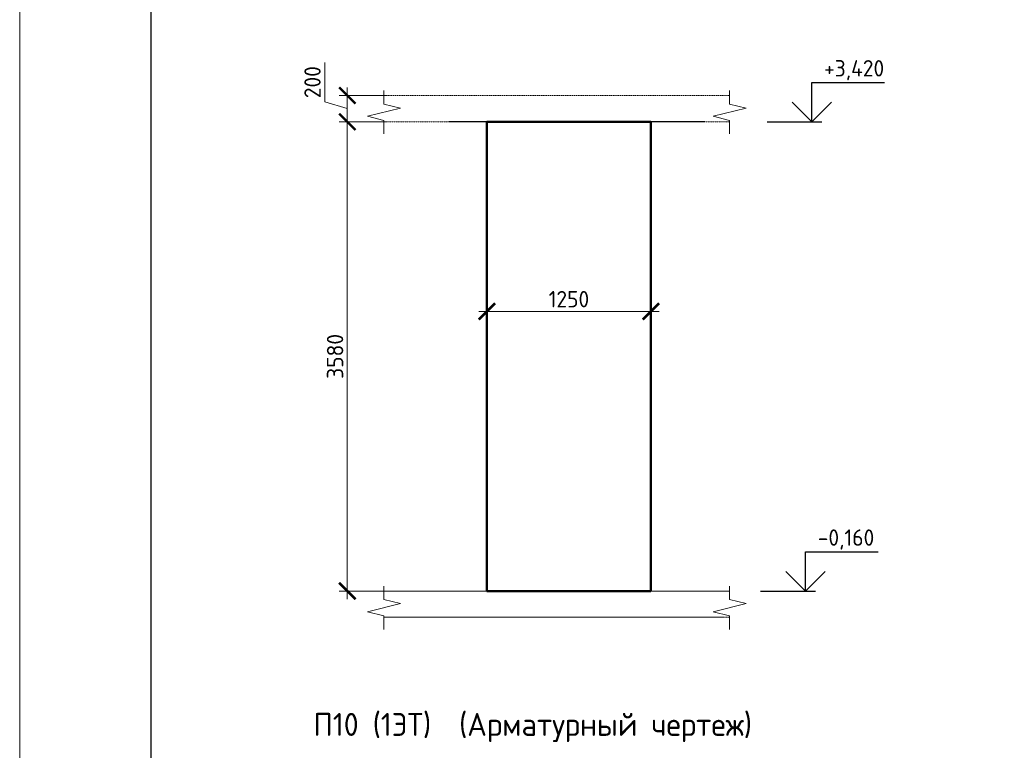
# Model space of a CAD drawing. Header units: millimetres. Extents: x 263826 to 1718326, y -423071 to 70137.
# Tile 424 of 486: x 904252 to 919269, y -125116 to -113969. Entities that reach past the tile are written whole.
import ezdxf

# ---------------------------------------------------------------- set-up
doc = ezdxf.new("R2010")
doc.units = ezdxf.units.MM
doc.linetypes.add('01 Штриховая _4 мм_', pattern=[6, 3.5, -2.5])
for name, color, linetype, lineweight in [('AF_Perekritie', 90, 'Continuous', 18), ('AF_Stena', 90, 'Continuous', 18), ('KR_Fundament', 253, 'Continuous', 18), ('РАЗМЕРЫ', 1, 'Continuous', 9), ('ТОНКИЕ', 7, 'Continuous', 9)]:
    doc.layers.add(name, color=color, linetype=linetype, lineweight=lineweight)
doc.layers.add('ТОЛСТЫЕ_ОСНОВНЫЕ', color=6, linetype='Continuous')
doc.styles.add('GOST-2.304_Type-B', font='GOST_Common.ttf')
doc.dimstyles.new('мой 25', dxfattribs={"dimscale": 100, "dimtxt": 2.5, "dimasz": 2.5, "dimexe": 1.25, "dimexo": 0.625, "dimtad": 1, "dimdec": 0, "dimlfac": 0.5, "dimtxsty": 'GOST-2.304_Type-B', "dimblk": 'ARCHTICK', "dimcen": 2.5, "dimdle": 1.25, "dimaunit": 1, "dimadec": 1, "dimazin": 2, "dimtfac": 1, "dimtdec": 0, "dimtmove": 1, "dimatfit": 3, "dimfxl": 6, "dimfxlon": 1, "dimtfill": 1, "dimlwd": -1, "dimlwe": -1, "dimarcsym": 0})

# ---------------------------------------------------------------- blocks, each defined once
blk = doc.blocks.new('_ArchTick')
at = {"color": 0, "linetype": 'ByBlock', "const_width": 0.15}
blk.add_lwpolyline([(-0.5, -0.5), (0.5, 0.5)], dxfattribs=at)
blk = doc.blocks.new('*D2483')
at = {"layer": 'DEFPOINTS', "color": 0, "transparency": 16777216}
for p in [(911378, -116622), (913878, -116622), (913878, -118420)]:
    blk.add_point(p, dxfattribs=at)
at = {"layer": 'РАЗМЕРЫ', "color": 0, "linetype": 'Continuous', "transparency": 16777216}
for p, q in [((911378, -117820), (911378, -118545)), ((913878, -117820), (913878, -118545)), ((911253, -118420), (914003, -118420))]:
    blk.add_line(p, q, dxfattribs=at)
at = {"layer": 'РАЗМЕРЫ', "color": 0, "transparency": 16777216, "xscale": 250, "yscale": 250, "zscale": 250, "rotation": 180}
blk.add_blockref('_ArchTick', (911378, -118420), dxfattribs=at)
at = {"layer": 'РАЗМЕРЫ', "color": 0, "transparency": 16777216, "xscale": 250, "yscale": 250, "zscale": 250}
blk.add_blockref('_ArchTick', (913878, -118420), dxfattribs=at)
at = {"layer": 'РАЗМЕРЫ', "color": 0, "lineweight": 0, "transparency": 16777216, "insert": (912628, -118233), "char_height": 250, "attachment_point": 5, "style": 'GOST-2.304_Type-B', "bg_fill": 3, "box_fill_scale": 1.1, "bg_fill_color": 256, "bg_fill_true_color": 13158600, "bg_fill_transparency": 0}
blk.add_mtext('1250', dxfattribs=at)
blk = doc.blocks.new('*D2495')
at = {"layer": 'DEFPOINTS', "color": 0, "transparency": 16777216}
for p in [(910168, -115126), (909249, -115526), (910168, -115526)]:
    blk.add_point(p, dxfattribs=at)
at = {"layer": 'РАЗМЕРЫ', "color": 0, "linetype": 'Continuous', "transparency": 16777216}
for p, q in [((908905, -115222), (908905, -114622)), ((909249, -115001), (909249, -115651)), ((909849, -115126), (909124, -115126)), ((909249, -115326), (908905, -115222)), ((909849, -115526), (909124, -115526))]:
    blk.add_line(p, q, dxfattribs=at)
at = {"layer": 'РАЗМЕРЫ', "color": 0, "transparency": 16777216, "xscale": 250, "yscale": 250, "zscale": 250}
for p, rotation in [((909249, -115126), 90), ((909249, -115526), 270)]:
    blk.add_blockref('_ArchTick', p, dxfattribs=dict(at, rotation=rotation))
at = {"layer": 'РАЗМЕРЫ', "color": 0, "lineweight": 0, "transparency": 16777216, "insert": (908718, -114922), "char_height": 250, "attachment_point": 5, "rotation": 90, "style": 'GOST-2.304_Type-B', "bg_fill": 3, "box_fill_scale": 1.1, "bg_fill_color": 256, "bg_fill_true_color": 13158600, "bg_fill_transparency": 0}
blk.add_mtext('200', dxfattribs=at)
blk = doc.blocks.new('*D2496')
at = {"layer": 'DEFPOINTS', "color": 0, "transparency": 16777216}
for p in [(910795, -115526), (909249, -122686), (910727, -122686)]:
    blk.add_point(p, dxfattribs=at)
at = {"layer": 'РАЗМЕРЫ', "color": 0, "linetype": 'Continuous', "transparency": 16777216}
for p, q in [((909249, -115401), (909249, -122811)), ((909849, -115526), (909124, -115526)), ((909849, -122686), (909124, -122686))]:
    blk.add_line(p, q, dxfattribs=at)
at = {"layer": 'РАЗМЕРЫ', "color": 0, "transparency": 16777216, "xscale": 250, "yscale": 250, "zscale": 250}
for p, rotation in [((909249, -115526), 90), ((909249, -122686), 270)]:
    blk.add_blockref('_ArchTick', p, dxfattribs=dict(at, rotation=rotation))
at = {"layer": 'РАЗМЕРЫ', "color": 0, "lineweight": 0, "transparency": 16777216, "insert": (909062, -119106), "char_height": 250, "attachment_point": 5, "rotation": 90, "style": 'GOST-2.304_Type-B', "bg_fill": 3, "box_fill_scale": 1.1, "bg_fill_color": 256, "bg_fill_true_color": 13158600, "bg_fill_transparency": 0}
blk.add_mtext('3580', dxfattribs=at)
blk = doc.blocks.new('*U46')
at = {"layer": 'ТОЛСТЫЕ_ОСНОВНЫЕ', "color": 6}
blk.add_lwpolyline([(20, 5), (415, 5), (415, 292), (20, 292)], close=True, dxfattribs=at)
at = {"layer": 'ТОНКИЕ'}
blk.add_lwpolyline([(0, 0), (420, 0), (420, 297), (0, 297)], close=True, dxfattribs=at)

msp = doc.modelspace()

# ---------------------------------------------------------------- linework, layer by layer
for points in [[(916334.15682, -114925.56604), (917439.43157, -114925.56604)], [(916334.15682, -115525.56604), (916334.15682, -114925.56604)], [(916634.15682, -115225.56604), (916334.15682, -115525.56604), (916034.15682, -115225.56604)], [(915649.59007, -115525.56604), (916484.15682, -115525.56604)], [(916237.40757, -122085.56604), (917342.68231, -122085.56604)], [(916237.40757, -122685.56604), (916237.40757, -122085.56604)], [(916537.40757, -122385.56604), (916237.40757, -122685.56604), (915937.40757, -122385.56604)], [(915552.84081, -122685.56604), (916387.40757, -122685.56604)]]:
    msp.add_lwpolyline(points)
at = {"layer": 'AF_Perekritie', "linetype": '01 Штриховая _4 мм_', "lineweight": 9}
for p, q in [((914998.38936, -115125.56604), (909807.56039, -115125.56604)), ((914998.48857, -115125.56604), (915079.84494, -115125.56604)), ((909807.56039, -115525.56604), (914998.38936, -115525.56604)), ((915079.84494, -115525.56604), (914998.48857, -115525.56604)), ((914998.48857, -122685.56604), (915079.84494, -122685.56604)), ((915079.84494, -123085.56604), (914998.48857, -123085.56604))]:
    msp.add_line(p, q, dxfattribs=at)
at = {"layer": 'AF_Stena', "lineweight": 50}
for p, q in [((913878.33947, -115525.56604), (911378.33947, -115525.56604)), ((911378.33947, -115525.56604), (911378.33947, -122685.56604)), ((913878.33947, -122685.56604), (913878.33947, -115525.56604)), ((911378.33947, -122685.56604), (913878.33947, -122685.56604))]:
    msp.add_line(p, q, dxfattribs=at)
at = {"layer": 'AF_Stena', "lineweight": 20}
for points in [[(909807.56039, -115200.56604), (909807.56039, -115050.56604)], [(915079.84494, -115200.56604), (915079.84494, -115050.56604)], [(910057.56039, -115318.06624), (909557.56039, -115443.06624)], [(909807.56039, -115200.56604), (909807.56039, -115255.56624)], [(909807.56039, -115255.56624), (910057.56039, -115318.06624)], [(915329.84494, -115318.06624), (914829.84494, -115443.06624)], [(915079.84494, -115200.56604), (915079.84494, -115255.56624)], [(915079.84494, -115255.56624), (915329.84494, -115318.06624)], [(909557.56039, -115443.06624), (909807.56039, -115505.56624)], [(914829.84494, -115443.06624), (915079.84494, -115505.56624)], [(909807.56039, -115505.56624), (909807.56039, -115560.56644)], [(909807.56039, -115560.56644), (909807.56039, -115710.56644)], [(915079.84494, -115505.56624), (915079.84494, -115560.56644)], [(915079.84494, -115560.56644), (915079.84494, -115710.56644)], [(915079.84494, -122760.56604), (915079.84494, -122610.56604)], [(915079.84494, -122760.56604), (915079.84494, -122815.56624)], [(915079.84494, -122815.56624), (915329.84494, -122878.06624)], [(915329.84494, -122878.06624), (914829.84494, -123003.06624)], [(909557.56039, -123003.06624), (909807.56039, -123065.56624)], [(909807.56039, -123065.56624), (909807.56039, -123120.56644)], [(909807.56039, -123120.56644), (909807.56039, -123270.56644)], [(914829.84494, -123003.06624), (915079.84494, -123065.56624)], [(915079.84494, -123065.56624), (915079.84494, -123120.56644)], [(915079.84494, -123120.56644), (915079.84494, -123270.56644)]]:
    msp.add_lwpolyline(points, dxfattribs=at)
at = {"layer": 'KR_Fundament', "lineweight": 9}
for p, q in [((915079.84494, -122685.56604), (909807.56039, -122685.56604)), ((909807.56039, -123085.56604), (914998.38936, -123085.56604))]:
    msp.add_line(p, q, dxfattribs=at)

# ---------------------------------------------------------------- texts
at = {"style": 'GOST-2.304_Type-B'}
for s, p in [('+3,420', (916520.07529, -114835.56604)), ('-0,160', (916423.32604, -121995.56604))]:
    msp.add_text(s, height=249.999994, dxfattribs=at).set_placement(p)
at = {"layer": 'РАЗМЕРЫ', "insert": (912076.33552, -124768.89283), "char_height": 350, "attachment_point": 5, "style": 'GOST-2.304_Type-B'}
msp.add_mtext_dynamic_manual_height_columns('П10 (1ЭТ)  (Арматурный чертеж)', width=10326.6934546, gutter_width=625, heights=[0], dxfattribs=at)

# ---------------------------------------------------------------- next in the draw order: dimensions: what is measured, and where the dimension line sits
at = {"layer": 'РАЗМЕРЫ', "color": 146, "lineweight": 0}
dim = msp.add_linear_dim(base=(909249.063, -115525.56604), p1=(910168.03033, -115125.56604), p2=(910168.03033, -115525.56604), angle=90, dimstyle='мой 25', dxfattribs=at)
dim.commit()
dim.dimension.update_dxf_attribs({"geometry": '*D2495', "text_midpoint": (908717.813, -115159.94104)})
at = {"layer": 'РАЗМЕРЫ', "color": 146, "lineweight": 0, "true_color": 0x006272}
dim = msp.add_linear_dim(base=(913878.33947, -118420.33755), p1=(911378.33947, -116622.27429), p2=(913878.33947, -116622.27429), dimstyle='мой 25', dxfattribs=at)
dim.commit()
dim.dimension.update_dxf_attribs({"geometry": '*D2483', "text_midpoint": (912628.33947, -118232.83755)})

# ---------------------------------------------------------------- next in the draw order: dimensions: what is measured, and where the dimension line sits
at = {"layer": 'РАЗМЕРЫ', "color": 146, "lineweight": 0}
dim = msp.add_linear_dim(base=(909249.063, -122685.56604), p1=(910794.66232, -115525.56604), p2=(910726.70353, -122685.56604), angle=90, dimstyle='мой 25', dxfattribs=at)
dim.commit()
dim.dimension.update_dxf_attribs({"geometry": '*D2496', "text_midpoint": (909061.563, -119105.56604)})

# ---------------------------------------------------------------- next in the draw order: linework, layer by layer
at = {"color": 1}
msp.add_line((914701.98777, -115525.56604), (910794.66232, -115525.56604), dxfattribs=at)
at = {"layer": 'AF_Stena', "lineweight": 20}
for points in [[(909807.56039, -122760.56604), (909807.56039, -122610.56604)], [(909807.56039, -122760.56604), (909807.56039, -122815.56624)], [(909807.56039, -122815.56624), (910057.56039, -122878.06624)], [(910057.56039, -122878.06624), (909557.56039, -123003.06624)]]:
    msp.add_lwpolyline(points, dxfattribs=at)
at = {"layer": 'KR_Fundament', "lineweight": 9}
msp.add_line((914998.38936, -122685.56604), (909807.56039, -122685.56604), dxfattribs=at)

# ---------------------------------------------------------------- next in the draw order: block references
at = {"xscale": 100, "yscale": 100, "zscale": 100}
msp.add_blockref('*U46', (904252.04047, -140171.46392), dxfattribs=at)

doc.saveas('drawing.dxf')
